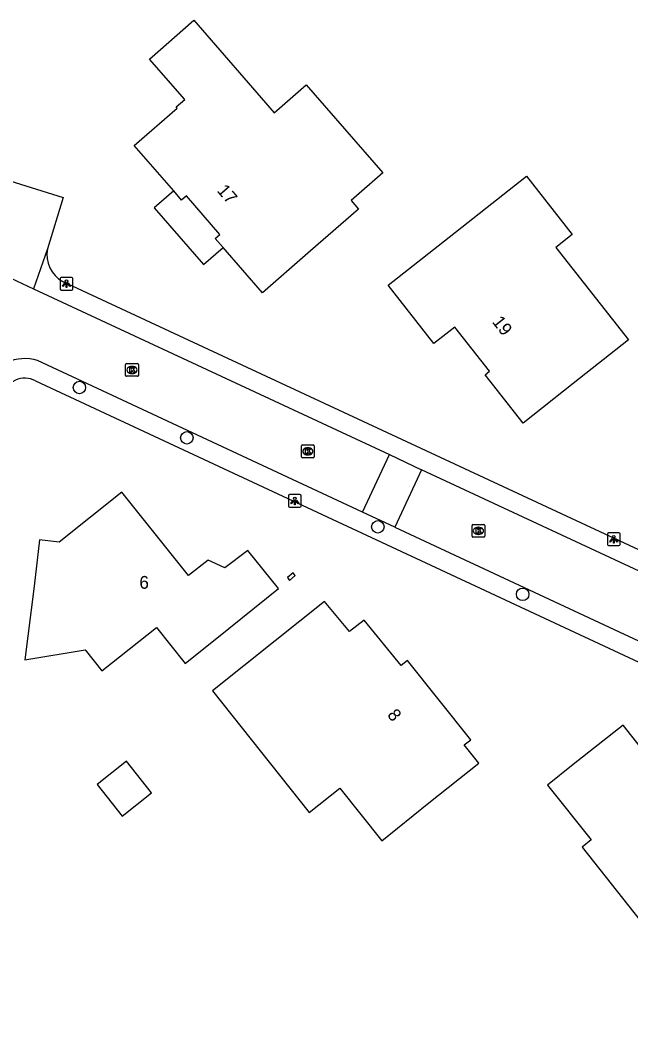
# Model space of a CAD drawing. Extents: x 159628 to 160723, y 388176 to 389416.
# Drawn here: x 159934 to 159981.9, y 388666.4 to 388745.8 of the extents above; entities that cross this region are included whole.
import ezdxf

# ---------------------------------------------------------------- set-up
doc = ezdxf.new("R2010")
doc.units = 0
for name, color, linetype in [('IMGEO_Boom', 7, 'Continuous'), ('IMGEO_Kolk', 7, 'Continuous'), ('IMGEO_Lichtpunt', 7, 'Continuous'), ('IMGEO_Pand', 7, 'Continuous'), ('IMGEO_Pand_nummerreeks', 7, 'Continuous'), ('IMGEO_Pand_overbouw', 7, 'Continuous'), ('IMGEO_Rijbaan_lokaal_open', 7, 'Continuous'), ('IMGEO_Voetpad_open', 7, 'Continuous')]:
    doc.layers.add(name, color=color, linetype=linetype)

msp = doc.modelspace()

# ---------------------------------------------------------------- linework, layer by layer
at = {"layer": 'IMGEO_Boom'}
for centre in [(159938.632, 388717.037), (159947.067, 388713.094), (159962.058, 388706.116), (159973.424, 388700.824)]:
    msp.add_circle(centre, 0.489, dxfattribs=at)
at = {"layer": 'IMGEO_Kolk'}
for p, q in [((159942.261, 388717.991), (159942.261, 388718.843)), ((159942.336, 388718.917), (159943.188, 388718.917)), ((159942.749, 388718.697), (159942.774, 388718.697)), ((159943.262, 388718.843), (159943.262, 388717.991)), ((159943.188, 388717.917), (159942.336, 388717.917)), ((159942.772, 388718.137), (159942.747, 388718.137)), ((159956.061, 388711.61), (159956.061, 388712.462)), ((159956.136, 388712.536), (159956.988, 388712.536)), ((159956.549, 388712.316), (159956.574, 388712.316)), ((159957.062, 388712.462), (159957.062, 388711.61)), ((159956.988, 388711.536), (159956.136, 388711.536)), ((159956.572, 388711.756), (159956.547, 388711.756)), ((159969.529, 388706.3), (159970.381, 388706.3)), ((159969.454, 388705.374), (159969.454, 388706.226)), ((159969.965, 388705.52), (159969.94, 388705.52)), ((159969.942, 388706.08), (159969.967, 388706.08)), ((159970.455, 388706.226), (159970.455, 388705.374)), ((159970.381, 388705.3), (159969.529, 388705.3))]:
    msp.add_line(p, q, dxfattribs=at)
for points in [[(159942.261, 388717.991), (159942.261, 388718.843)], [(159942.336, 388718.917), (159943.188, 388718.917)], [(159942.582, 388718.617), (159942.705, 388718.617), (159942.705, 388718.466), (159942.835, 388718.617), (159942.999, 388718.617), (159942.853, 388718.466), (159943.006, 388718.217), (159942.854, 388718.217), (159942.769, 388718.381), (159942.705, 388718.314), (159942.705, 388718.217), (159942.582, 388718.217), (159942.582, 388718.617)], [(159943.262, 388718.843), (159943.262, 388717.991)], [(159943.188, 388717.917), (159942.336, 388717.917)], [(159956.061, 388711.61), (159956.061, 388712.462)], [(159956.136, 388712.536), (159956.988, 388712.536)], [(159956.382, 388712.236), (159956.505, 388712.236), (159956.505, 388712.085), (159956.635, 388712.236), (159956.799, 388712.236), (159956.653, 388712.085), (159956.806, 388711.836), (159956.654, 388711.836), (159956.569, 388712), (159956.505, 388711.933), (159956.505, 388711.836), (159956.382, 388711.836), (159956.382, 388712.236)], [(159957.062, 388712.462), (159957.062, 388711.61)], [(159956.988, 388711.536), (159956.136, 388711.536)], [(159969.529, 388706.3), (159970.381, 388706.3)], [(159969.454, 388705.374), (159969.454, 388706.226)], [(159969.775, 388706), (159969.898, 388706), (159969.898, 388705.849), (159970.028, 388706), (159970.192, 388706), (159970.046, 388705.849), (159970.199, 388705.6), (159970.047, 388705.6), (159969.962, 388705.764), (159969.898, 388705.697), (159969.898, 388705.6), (159969.775, 388705.6), (159969.775, 388706)], [(159970.455, 388706.226), (159970.455, 388705.374)], [(159970.381, 388705.3), (159969.529, 388705.3)]]:
    msp.add_lwpolyline(points, dxfattribs=at)
for centre, start, end in [((159942.338, 388718.841), 91.55205, 178.44795), ((159942.338, 388718.841), 91.55205, 178.44795), ((159943.186, 388718.841), 1.55205, 88.44795), ((159943.186, 388718.841), 1.55205, 88.44795), ((159942.338, 388717.993), 181.55205, 268.44795), ((159942.338, 388717.993), 181.55205, 268.44795), ((159943.186, 388717.993), 271.55205, 358.44795), ((159943.186, 388717.993), 271.55205, 358.44795), ((159956.138, 388712.46), 91.55205, 178.44795), ((159956.138, 388712.46), 91.55205, 178.44795), ((159956.986, 388712.46), 1.55205, 88.44795), ((159956.986, 388712.46), 1.55205, 88.44795), ((159956.138, 388711.612), 181.55205, 268.44795), ((159956.138, 388711.612), 181.55205, 268.44795), ((159956.986, 388711.612), 271.55205, 358.44795), ((159956.986, 388711.612), 271.55205, 358.44795), ((159969.531, 388706.224), 91.55205, 178.44795), ((159969.531, 388706.224), 91.55205, 178.44795), ((159970.379, 388706.224), 1.55205, 88.44795), ((159970.379, 388706.224), 1.55205, 88.44795), ((159969.531, 388705.376), 181.55205, 268.44795), ((159969.531, 388705.376), 181.55205, 268.44795), ((159970.379, 388705.376), 271.55205, 358.44795), ((159970.379, 388705.376), 271.55205, 358.44795)]:
    msp.add_arc(centre, 0.0765, start, end, dxfattribs=at)
for centre, major_axis, ratio, start_param, end_param in [((159942.748, 388718.417), (-0.387, 0.002), 0.722429, 4.712389, 7.853982), ((159942.773, 388718.417), (-0.39, 0.002), 0.717154, 1.570796, 4.712389), ((159956.548, 388712.036), (-0.387, 0.002), 0.722429, 4.712389, 7.853982), ((159956.573, 388712.036), (-0.39, 0.002), 0.717154, 1.570796, 4.712389), ((159969.941, 388705.8), (-0.387, 0.002), 0.722429, 4.712389, 7.853982), ((159969.966, 388705.8), (-0.39, 0.002), 0.717154, 1.570796, 4.712389)]:
    msp.add_ellipse(centre, major_axis=major_axis, ratio=ratio, start_param=start_param, end_param=end_param, dxfattribs=at)
at = {"layer": 'IMGEO_Lichtpunt'}
for p, q in [((159937.115, 388725.577), (159937.115, 388724.77)), ((159937.115, 388725.577), (159937.115, 388724.77)), ((159938.017, 388725.672), (159937.209, 388725.672)), ((159938.017, 388725.672), (159937.209, 388725.672)), ((159938.111, 388724.77), (159938.111, 388725.577)), ((159938.111, 388724.77), (159938.111, 388725.577)), ((159937.209, 388724.676), (159938.017, 388724.676)), ((159937.209, 388724.676), (159938.017, 388724.676)), ((159955.945, 388708.647), (159955.137, 388708.647)), ((159955.945, 388708.647), (159955.137, 388708.647)), ((159955.043, 388708.552), (159955.043, 388707.745)), ((159955.043, 388708.552), (159955.043, 388707.745)), ((159956.039, 388707.745), (159956.039, 388708.552)), ((159956.039, 388707.745), (159956.039, 388708.552)), ((159955.137, 388707.651), (159955.945, 388707.651)), ((159955.137, 388707.651), (159955.945, 388707.651)), ((159980.08, 388705.545), (159980.08, 388704.738)), ((159980.08, 388705.545), (159980.08, 388704.738)), ((159980.982, 388705.64), (159980.174, 388705.64)), ((159980.982, 388705.64), (159980.174, 388705.64)), ((159981.076, 388704.738), (159981.076, 388705.545)), ((159981.076, 388704.738), (159981.076, 388705.545)), ((159980.174, 388704.644), (159980.982, 388704.644)), ((159980.174, 388704.644), (159980.982, 388704.644))]:
    msp.add_line(p, q, dxfattribs=at)
for points in [[(159937.489, 388725.241), (159937.528, 388725.213), (159937.34, 388724.951), (159937.302, 388724.978), (159937.489, 388725.241)], [(159937.591, 388725.193), (159937.638, 388725.193), (159937.638, 388724.871), (159937.591, 388724.871), (159937.591, 388725.193)], [(159937.701, 388725.213), (159937.739, 388725.24), (159937.926, 388724.978), (159937.887, 388724.95), (159937.701, 388725.213)], [(159955.417, 388708.216), (159955.456, 388708.188), (159955.268, 388707.926), (159955.23, 388707.953), (159955.417, 388708.216)], [(159955.519, 388708.168), (159955.566, 388708.168), (159955.566, 388707.846), (159955.519, 388707.846), (159955.519, 388708.168)], [(159955.629, 388708.188), (159955.667, 388708.215), (159955.854, 388707.953), (159955.815, 388707.925), (159955.629, 388708.188)], [(159980.454, 388705.209), (159980.493, 388705.181), (159980.305, 388704.919), (159980.267, 388704.946), (159980.454, 388705.209)], [(159980.556, 388705.161), (159980.603, 388705.161), (159980.603, 388704.839), (159980.556, 388704.839), (159980.556, 388705.161)], [(159980.666, 388705.181), (159980.704, 388705.208), (159980.891, 388704.946), (159980.852, 388704.918), (159980.666, 388705.181)]]:
    msp.add_lwpolyline(points, dxfattribs=at)
for centre in [(159937.614, 388725.375), (159955.542, 388708.35), (159980.579, 388705.343)]:
    msp.add_circle(centre, 0.0994, dxfattribs=at)
for centre, start, end in [((159937.209, 388725.577), 90, 180), ((159937.209, 388725.577), 90, 180), ((159938.017, 388725.577), 0, 90), ((159938.017, 388725.577), 0, 90), ((159937.209, 388724.77), 180, 270), ((159937.209, 388724.77), 180, 270), ((159938.017, 388724.77), 270, 0), ((159938.017, 388724.77), 270, 360), ((159955.137, 388708.552), 90, 180), ((159955.137, 388708.552), 90, 180), ((159955.945, 388708.552), 0, 90), ((159955.945, 388708.552), 0, 90), ((159955.137, 388707.745), 180, 270), ((159955.137, 388707.745), 180, 270), ((159955.945, 388707.745), 270, 0), ((159955.945, 388707.745), 270, 360), ((159980.174, 388705.545), 90, 180), ((159980.174, 388705.545), 90, 180), ((159980.982, 388705.545), 0, 90), ((159980.982, 388705.545), 0, 90), ((159980.174, 388704.738), 180, 270), ((159980.174, 388704.738), 180, 270), ((159980.982, 388704.738), 270, 0), ((159980.982, 388704.738), 270, 360)]:
    msp.add_arc(centre, 0.0946, start, end, dxfattribs=at)
at = {"layer": 'IMGEO_Pand'}
for points in [[(159949.905, 388728.012), (159949.287, 388728.72), (159949.665, 388729.05), (159947.029, 388732.071), (159946.652, 388731.743), (159946.034, 388732.451), (159942.929, 388736.011), (159946.305, 388738.956), (159946.233, 388739.04), (159946.898, 388739.619), (159944.123, 388742.8), (159947.605, 388745.838), (159953.932, 388738.585), (159956.433, 388740.766), (159962.451, 388733.868), (159959.958, 388731.693), (159960.536, 388731.03), (159956.772, 388727.747), (159953.004, 388724.46), (159949.905, 388728.012)], [(159962.859, 388725.061), (159966.787, 388728.155), (159973.717, 388733.615), (159977.324, 388729.036), (159976.029, 388728.017), (159981.74, 388720.768), (159977.39, 388717.341), (159973.463, 388714.247), (159970.478, 388718.035), (159970.824, 388718.307), (159968.093, 388721.774), (159966.461, 388720.488), (159962.859, 388725.061)], [(159951.86, 388704.261), (159950.057, 388702.888), (159948.745, 388703.491), (159947.208, 388702.306), (159941.964, 388708.819), (159937.05, 388704.92), (159935.5, 388705.1), (159935.07, 388701.47), (159934.348, 388695.694), (159939.073, 388696.459), (159940.39, 388694.81), (159944.671, 388698.228), (159946.925, 388695.405), (159950.363, 388698.151), (159954.27, 388701.27), (159951.86, 388704.261)], [(159955.577, 388702.293), (159955.4, 388702.496), (159954.963, 388702.15), (159955.134, 388701.908), (159955.577, 388702.293)], [(159966.072, 388684.459), (159969.977, 388687.58), (159968.845, 388689.013), (159969.359, 388689.417), (159964.389, 388695.639), (159963.891, 388695.233), (159960.981, 388698.789), (159959.834, 388697.894), (159957.867, 388700.265), (159953.987, 388697.171), (159949.069, 388693.25), (159956.68, 388683.704), (159959.084, 388685.621), (159962.37, 388681.5), (159966.072, 388684.459)], [(159988.379, 388677.941), (159992.295, 388681.048), (159986.848, 388687.94), (159984.721, 388686.251), (159981.322, 388690.566), (159977.4, 388687.465), (159975.37, 388685.86), (159978.794, 388681.56), (159978.09, 388681), (159983.55, 388674.11), (159988.379, 388677.941)], [(159944.302, 388685.259), (159942.326, 388687.738), (159940.014, 388685.894), (159941.99, 388683.416), (159944.302, 388685.259)]]:
    msp.add_lwpolyline(points, dxfattribs=at)
at = {"layer": 'IMGEO_Pand_overbouw'}
msp.add_lwpolyline([(159946.034, 388732.451), (159944.504, 388731.117), (159948.375, 388726.678), (159949.905, 388728.012), (159949.287, 388728.72), (159949.665, 388729.05), (159947.029, 388732.071), (159946.652, 388731.743)], close=True, dxfattribs=at)
at = {"layer": 'IMGEO_Rijbaan_lokaal_open'}
for points in [[(159916.452, 388686.337), (159929.219, 388727.489), (159935.028, 388724.784)], [(159935.028, 388724.784), (159962.964, 388711.773)], [(159960.867, 388707.269), (159935.35, 388719.159)], [(159960.867, 388707.269), (159962.964, 388711.773)], [(159962.964, 388711.773), (159965.493, 388710.595)], [(159965.493, 388710.595), (159963.395, 388706.091)], [(160000.211, 388694.426), (160000, 388694.524), (159965.493, 388710.595)], [(159963.395, 388706.091), (159960.867, 388707.269)], [(159963.395, 388706.091), (159999.352, 388689.335), (159999.646, 388689.235), (160000, 388689.132)]]:
    msp.add_lwpolyline(points, dxfattribs=at)
msp.add_arc((159934.357, 388715.925), 3.382, 72.93341, 156.43031, dxfattribs=at)
at = {"layer": 'IMGEO_Voetpad_open'}
for points in [[(159908.665, 388666.36), (159929.71, 388734.32), (159937.365, 388731.945), (159936.132, 388727.911)], [(159936.132, 388727.911), (159935.028, 388724.784)], [(159937.328, 388725.355), (160000, 388696.201), (160000.854, 388695.804)], [(159935.176, 388717.566), (159998.439, 388688.089), (160000, 388687.563)]]:
    msp.add_lwpolyline(points, dxfattribs=at)
for centre, radius, start, end in [((159938.415, 388727.421), 2.335, 167.88972, 242.26182), ((159934.346, 388715.946), 1.821, 62.86074, 165.13401)]:
    msp.add_arc(centre, radius, start, end, dxfattribs=at)

# ---------------------------------------------------------------- texts
at = {"layer": 'IMGEO_Pand_nummerreeks'}
for s, rotation, p in [('17', 311.09555, (159949.382, 388732.446)), ('19', 308.22795, (159970.984, 388722.178)), ('6', 0, (159943.34, 388701.258)), ('8', 308.74946, (159962.751, 388691.343))]:
    msp.add_text(s, height=1, rotation=rotation, dxfattribs=at).set_placement(p)

doc.saveas('drawing.dxf')
